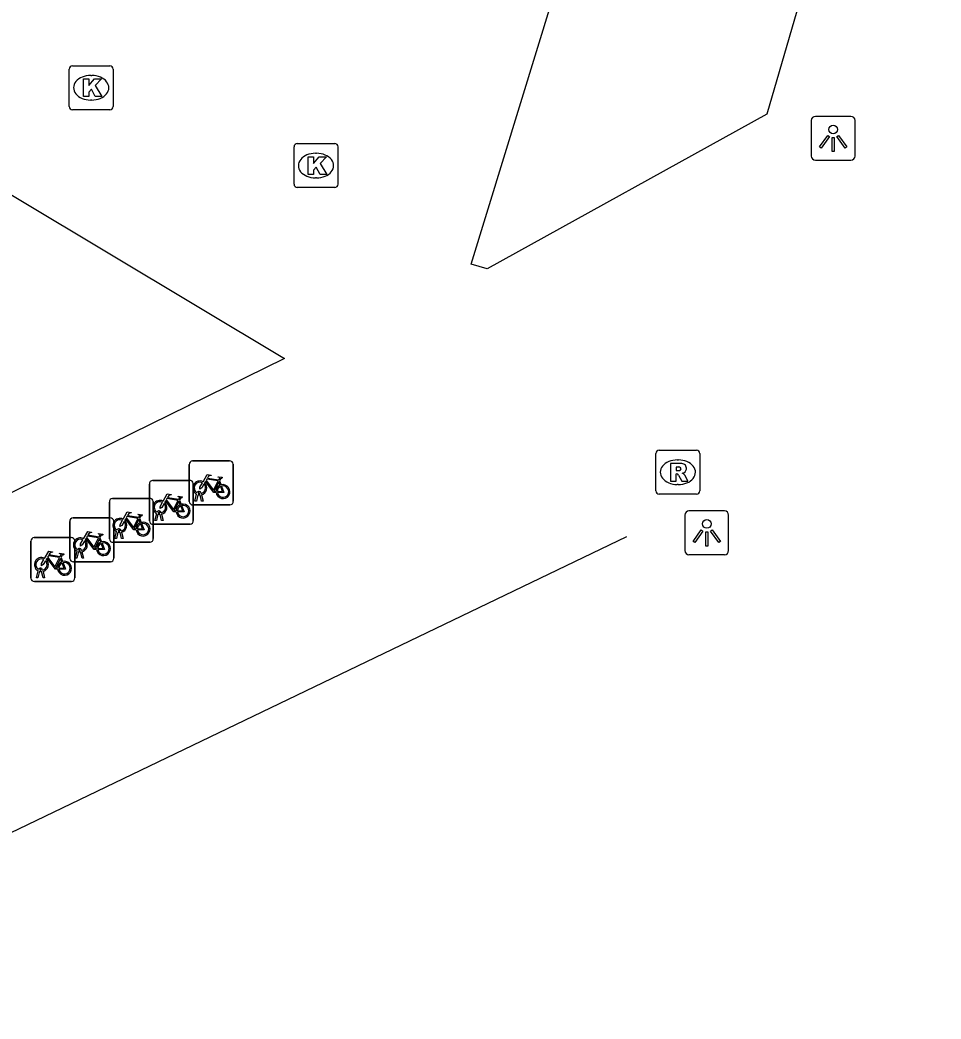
# Model space of a CAD drawing. Extents: x 162172 to 163187, y 382874 to 383684.
# Drawn here: x 162995.42 to 163016.38, y 383588.65 to 383611.4 of the extents above; entities that cross this region are included whole.
import ezdxf

# ---------------------------------------------------------------- set-up
doc = ezdxf.new("R2010")
doc.units = 0
for name, color, linetype in [('IMGEO_Fietsenrek', 7, 'Continuous'), ('IMGEO_Kolk', 7, 'Continuous'), ('IMGEO_Lichtpunt', 7, 'Continuous'), ('IMGEO_Lijnafwatering', 7, 'Continuous'), ('IMGEO_Pand', 7, 'Continuous'), ('IMGEO_Rioolput', 7, 'Continuous')]:
    doc.layers.add(name, color=color, linetype=linetype)

msp = doc.modelspace()

# ---------------------------------------------------------------- linework, layer by layer
at = {"layer": 'IMGEO_Fietsenrek'}
for p, q in [((162999.344, 383601.359), (163000.185, 383601.359)), ((163000.185, 383601.359), (162999.344, 383601.359)), ((162999.269, 383600.434), (162999.269, 383601.275)), ((162999.269, 383601.275), (162999.269, 383600.434)), ((163000.269, 383601.284), (163000.269, 383600.443)), ((163000.269, 383600.443), (163000.269, 383601.284)), ((162998.435, 383600.917), (162999.276, 383600.917)), ((162999.276, 383600.917), (162998.435, 383600.917)), ((162999.956, 383600.908), (162999.992, 383600.813)), ((162998.36, 383599.992), (162998.36, 383600.833)), ((162998.36, 383600.833), (162998.36, 383599.992)), ((162999.36, 383600.842), (162999.36, 383600.001)), ((162999.36, 383600.001), (162999.36, 383600.842)), ((162997.449, 383599.582), (162997.449, 383600.423)), ((162997.449, 383600.423), (162997.449, 383599.582)), ((162997.524, 383600.507), (162998.365, 383600.507)), ((162998.365, 383600.507), (162997.524, 383600.507)), ((162998.449, 383600.432), (162998.449, 383599.591)), ((162998.449, 383599.591), (162998.449, 383600.432)), ((162999.047, 383600.466), (162999.083, 383600.371)), ((162999.396, 383600.443), (162999.435, 383600.603)), ((162999.43, 383600.443), (162999.396, 383600.443)), ((162999.465, 383600.591), (162999.43, 383600.443)), ((162999.507, 383600.615), (162999.506, 383600.619)), ((162999.548, 383600.443), (162999.514, 383600.585)), ((162999.538, 383600.626), (162999.539, 383600.619)), ((162999.546, 383600.589), (162999.581, 383600.443)), ((162999.581, 383600.443), (162999.548, 383600.443)), ((163000.194, 383600.359), (162999.353, 383600.359)), ((162999.353, 383600.359), (163000.194, 383600.359)), ((162996.548, 383599.137), (162996.548, 383599.978)), ((162996.548, 383599.978), (162996.548, 383599.137)), ((162996.623, 383600.062), (162997.464, 383600.062)), ((162997.464, 383600.062), (162996.623, 383600.062)), ((162997.548, 383599.987), (162997.548, 383599.146)), ((162997.548, 383599.146), (162997.548, 383599.987)), ((162998.136, 383600.056), (162998.172, 383599.961)), ((162998.487, 383600.001), (162998.526, 383600.161)), ((162998.521, 383600.001), (162998.487, 383600.001)), ((162998.556, 383600.149), (162998.521, 383600.001)), ((162998.598, 383600.173), (162998.597, 383600.177)), ((162998.639, 383600.001), (162998.605, 383600.143)), ((162998.629, 383600.184), (162998.63, 383600.177)), ((162998.637, 383600.147), (162998.672, 383600.001)), ((162998.672, 383600.001), (162998.639, 383600.001)), ((162997.576, 383599.591), (162997.615, 383599.751)), ((162997.645, 383599.739), (162997.61, 383599.591)), ((162997.687, 383599.763), (162997.686, 383599.767)), ((162997.728, 383599.591), (162997.694, 383599.733)), ((162997.718, 383599.774), (162997.719, 383599.767)), ((162997.726, 383599.737), (162997.761, 383599.591)), ((162999.285, 383599.917), (162998.444, 383599.917)), ((162998.444, 383599.917), (162999.285, 383599.917)), ((162995.662, 383598.689), (162995.662, 383599.53)), ((162995.662, 383599.53), (162995.662, 383598.689)), ((162995.737, 383599.614), (162996.578, 383599.614)), ((162996.578, 383599.614), (162995.737, 383599.614)), ((162996.662, 383599.539), (162996.662, 383598.698)), ((162996.662, 383598.698), (162996.662, 383599.539)), ((162997.235, 383599.611), (162997.271, 383599.516)), ((162998.374, 383599.507), (162997.533, 383599.507)), ((162997.533, 383599.507), (162998.374, 383599.507)), ((162997.61, 383599.591), (162997.576, 383599.591)), ((162997.761, 383599.591), (162997.728, 383599.591)), ((162996.675, 383599.146), (162996.714, 383599.306)), ((162996.744, 383599.294), (162996.709, 383599.146)), ((162996.786, 383599.318), (162996.785, 383599.322)), ((162996.827, 383599.146), (162996.793, 383599.288)), ((162996.817, 383599.329), (162996.818, 383599.322)), ((162996.825, 383599.292), (162996.86, 383599.146)), ((162996.349, 383599.163), (162996.385, 383599.068)), ((162997.473, 383599.062), (162996.632, 383599.062)), ((162996.632, 383599.062), (162997.473, 383599.062)), ((162996.709, 383599.146), (162996.675, 383599.146)), ((162996.86, 383599.146), (162996.827, 383599.146)), ((162995.789, 383598.698), (162995.828, 383598.858)), ((162995.858, 383598.846), (162995.823, 383598.698)), ((162995.9, 383598.87), (162995.899, 383598.874)), ((162995.941, 383598.698), (162995.907, 383598.84)), ((162995.931, 383598.881), (162995.932, 383598.874)), ((162995.939, 383598.844), (162995.974, 383598.698)), ((162996.587, 383598.614), (162995.746, 383598.614)), ((162995.746, 383598.614), (162996.587, 383598.614)), ((162995.823, 383598.698), (162995.789, 383598.698)), ((162995.974, 383598.698), (162995.941, 383598.698))]:
    msp.add_line(p, q, dxfattribs=at)
for points in [[(162999.582, 383600.885), (162999.677, 383601.049), (162999.763, 383601.035), (162999.765, 383601.026), (162999.709, 383601.015), (162999.682, 383600.97), (162999.938, 383600.929)], [(162999.878, 383600.641), (162999.828, 383600.641), (162999.637, 383600.892), (162999.618, 383600.86)], [(162999.925, 383600.904), (162999.668, 383600.945), (162999.651, 383600.916), (162999.818, 383600.696), (162999.925, 383600.904)], [(162999.973, 383600.806), (162999.943, 383600.883), (162999.834, 383600.665), (162999.877, 383600.665)], [(162999.938, 383600.929), (162999.963, 383600.978), (162999.957, 383600.982), (162999.934, 383600.986), (162999.922, 383600.993), (162999.921, 383600.996), (162999.923, 383601.001), (163000.018, 383600.986), (163000.02, 383600.976), (163000.01, 383600.963), (162999.998, 383600.957), (162999.984, 383600.963), (162999.956, 383600.908)], [(162999.603, 383600.833), (162999.551, 383600.743), (162999.511, 383600.718), (162999.512, 383600.765), (162999.567, 383600.859)], [(162999.907, 383600.665), (163000.027, 383600.664), (162999.983, 383600.778)], [(163000.003, 383600.785), (163000.058, 383600.64), (162999.908, 383600.64)], [(162998.694, 383600.391), (162998.642, 383600.301), (162998.602, 383600.276), (162998.603, 383600.323), (162998.658, 383600.417)], [(162998.673, 383600.443), (162998.768, 383600.607), (162998.854, 383600.593), (162998.856, 383600.584), (162998.8, 383600.573), (162998.773, 383600.528), (162999.029, 383600.487)], [(162998.969, 383600.199), (162998.919, 383600.199), (162998.728, 383600.45), (162998.709, 383600.418)], [(162999.016, 383600.462), (162998.759, 383600.503), (162998.742, 383600.474), (162998.909, 383600.254), (162999.016, 383600.462)], [(162999.064, 383600.364), (162999.034, 383600.441), (162998.925, 383600.223), (162998.968, 383600.223)], [(162999.029, 383600.487), (162999.054, 383600.536), (162999.048, 383600.54), (162999.025, 383600.544), (162999.013, 383600.551), (162999.012, 383600.554), (162999.014, 383600.559), (162999.109, 383600.544), (162999.111, 383600.534), (162999.101, 383600.521), (162999.089, 383600.515), (162999.075, 383600.521), (162999.047, 383600.466)], [(162997.762, 383600.033), (162997.857, 383600.197), (162997.943, 383600.183), (162997.945, 383600.174), (162997.889, 383600.163), (162997.862, 383600.118), (162998.118, 383600.077)], [(162998.998, 383600.223), (162999.118, 383600.222), (162999.074, 383600.336)], [(162999.094, 383600.343), (162999.149, 383600.198), (162998.999, 383600.198)], [(162997.783, 383599.981), (162997.731, 383599.891), (162997.691, 383599.866), (162997.692, 383599.913), (162997.747, 383600.007)], [(162998.058, 383599.789), (162998.008, 383599.789), (162997.817, 383600.04), (162997.798, 383600.008)], [(162998.105, 383600.052), (162997.848, 383600.093), (162997.831, 383600.064), (162997.998, 383599.844), (162998.105, 383600.052)], [(162998.153, 383599.954), (162998.123, 383600.031), (162998.014, 383599.813), (162998.057, 383599.813)], [(162998.118, 383600.077), (162998.143, 383600.126), (162998.137, 383600.13), (162998.114, 383600.134), (162998.102, 383600.141), (162998.101, 383600.144), (162998.103, 383600.149), (162998.198, 383600.134), (162998.2, 383600.124), (162998.19, 383600.111), (162998.178, 383600.105), (162998.164, 383600.111), (162998.136, 383600.056)], [(162996.861, 383599.588), (162996.956, 383599.752), (162997.042, 383599.738), (162997.044, 383599.729), (162996.988, 383599.718), (162996.961, 383599.673), (162997.217, 383599.632)], [(162998.087, 383599.813), (162998.207, 383599.812), (162998.163, 383599.926)], [(162998.183, 383599.933), (162998.238, 383599.788), (162998.088, 383599.788)], [(162996.882, 383599.536), (162996.83, 383599.446), (162996.79, 383599.421), (162996.791, 383599.468), (162996.846, 383599.562)], [(162997.157, 383599.344), (162997.107, 383599.344), (162996.916, 383599.595), (162996.897, 383599.563)], [(162997.204, 383599.607), (162996.947, 383599.648), (162996.93, 383599.619), (162997.097, 383599.399), (162997.204, 383599.607)], [(162997.252, 383599.509), (162997.222, 383599.586), (162997.113, 383599.368), (162997.156, 383599.368)], [(162997.217, 383599.632), (162997.242, 383599.681), (162997.236, 383599.685), (162997.213, 383599.689), (162997.201, 383599.696), (162997.2, 383599.699), (162997.202, 383599.704), (162997.297, 383599.689), (162997.299, 383599.679), (162997.289, 383599.666), (162997.277, 383599.66), (162997.263, 383599.666), (162997.235, 383599.611)], [(162995.975, 383599.14), (162996.07, 383599.304), (162996.156, 383599.29), (162996.158, 383599.281), (162996.102, 383599.27), (162996.075, 383599.225), (162996.331, 383599.184)], [(162997.186, 383599.368), (162997.306, 383599.367), (162997.262, 383599.481)], [(162997.282, 383599.488), (162997.337, 383599.343), (162997.187, 383599.343)], [(162995.996, 383599.088), (162995.944, 383598.998), (162995.904, 383598.973), (162995.905, 383599.02), (162995.96, 383599.114)], [(162996.271, 383598.896), (162996.221, 383598.896), (162996.03, 383599.147), (162996.011, 383599.115)], [(162996.318, 383599.159), (162996.061, 383599.2), (162996.044, 383599.171), (162996.211, 383598.951), (162996.318, 383599.159)], [(162996.366, 383599.061), (162996.336, 383599.138), (162996.227, 383598.92), (162996.27, 383598.92)], [(162996.331, 383599.184), (162996.356, 383599.233), (162996.35, 383599.237), (162996.327, 383599.241), (162996.315, 383599.248), (162996.314, 383599.251), (162996.316, 383599.256), (162996.411, 383599.241), (162996.413, 383599.231), (162996.403, 383599.218), (162996.391, 383599.212), (162996.377, 383599.218), (162996.349, 383599.163)], [(162996.3, 383598.92), (162996.42, 383598.919), (162996.376, 383599.033)], [(162996.396, 383599.04), (162996.451, 383598.895), (162996.301, 383598.895)]]:
    msp.add_lwpolyline(points, dxfattribs=at)
for centre, radius, start, end in [((162999.347, 383601.281), 0.0779, 92.4484, 184.2845), ((162999.347, 383601.281), 0.0779, 92.4484, 184.2845), ((163000.191, 383601.281), 0.0779, 2.4484, 94.2845), ((163000.191, 383601.281), 0.0779, 2.4484, 94.2845), ((162998.438, 383600.839), 0.0779, 92.4484, 184.2845), ((162998.438, 383600.839), 0.0779, 92.4484, 184.2845), ((162999.282, 383600.839), 0.0779, 2.4484, 94.2845), ((162999.282, 383600.839), 0.0779, 2.4484, 94.2845), ((162999.509, 383600.744), 0.159, 62.6766, 242.1369), ((162999.509, 383600.744), 0.129, 63.3192, 238.903), ((162999.489, 383600.615), 0.0499, 12.8025, 158.6934), ((162999.509, 383600.744), 0.129, 283.6043, 43.4302), ((162999.509, 383600.744), 0.159, 283.5766, 46.6042), ((163000.036, 383600.66), 0.159, 113.3408, 178.3217), ((163000.036, 383600.66), 0.159, 187.0065, 105.7708), ((163000.036, 383600.66), 0.129, 113.923, 177.9556), ((163000.036, 383600.66), 0.129, 188.6715, 104.5883), ((162997.527, 383600.429), 0.0779, 92.4484, 184.2845), ((162997.527, 383600.429), 0.0779, 92.4484, 184.2845), ((162998.371, 383600.429), 0.0779, 2.4484, 94.2845), ((162998.371, 383600.429), 0.0779, 2.4484, 94.2845), ((162998.6, 383600.302), 0.159, 62.6766, 242.1369), ((162998.6, 383600.302), 0.129, 63.3192, 238.903), ((162998.6, 383600.302), 0.159, 283.5766, 46.6042), ((162999.347, 383600.437), 0.0779, 182.4484, 274.2845), ((162999.347, 383600.437), 0.0779, 182.4484, 274.2845), ((162999.509, 383600.744), 0.159, 253.9967, 271.7867), ((162999.489, 383600.615), 0.0174, 12.8025, 163.4502), ((162999.509, 383600.744), 0.129, 253.415, 269.0204), ((163000.191, 383600.437), 0.0779, 272.4484, 4.2845), ((163000.191, 383600.437), 0.0779, 272.4484, 4.2845), ((162998.58, 383600.173), 0.0499, 12.8025, 158.6934), ((162998.58, 383600.173), 0.0174, 12.8025, 163.4502), ((162998.6, 383600.302), 0.129, 283.6043, 43.4302), ((162999.127, 383600.218), 0.159, 113.3408, 178.3217), ((162999.127, 383600.218), 0.159, 187.0065, 105.7708), ((162999.127, 383600.218), 0.129, 113.923, 177.9556), ((162999.127, 383600.218), 0.129, 188.6715, 104.5883), ((162996.626, 383599.984), 0.0779, 92.4484, 184.2845), ((162996.626, 383599.984), 0.0779, 92.4484, 184.2845), ((162997.47, 383599.984), 0.0779, 2.4484, 94.2845), ((162997.47, 383599.984), 0.0779, 2.4484, 94.2845), ((162997.689, 383599.892), 0.159, 62.6766, 242.1369), ((162997.689, 383599.892), 0.129, 63.3192, 238.903), ((162997.689, 383599.892), 0.129, 283.6043, 43.4302), ((162997.689, 383599.892), 0.159, 283.5766, 46.6042), ((162998.216, 383599.808), 0.159, 187.0065, 105.7708), ((162998.438, 383599.995), 0.0779, 182.4484, 274.2845), ((162998.438, 383599.995), 0.0779, 182.4484, 274.2845), ((162998.6, 383600.302), 0.159, 253.9967, 271.7867), ((162998.6, 383600.302), 0.129, 253.415, 269.0204), ((162999.282, 383599.995), 0.0779, 272.4484, 4.2845), ((162999.282, 383599.995), 0.0779, 272.4484, 4.2845), ((162997.669, 383599.763), 0.0499, 12.8025, 158.6934), ((162997.689, 383599.892), 0.159, 253.9967, 271.7867), ((162997.669, 383599.763), 0.0174, 12.8025, 163.4502), ((162997.689, 383599.892), 0.129, 253.415, 269.0204), ((162998.216, 383599.808), 0.159, 113.3408, 178.3217), ((162998.216, 383599.808), 0.129, 113.923, 177.9556), ((162998.216, 383599.808), 0.129, 188.6715, 104.5883), ((162995.74, 383599.536), 0.0779, 92.4484, 184.2845), ((162995.74, 383599.536), 0.0779, 92.4484, 184.2845), ((162996.584, 383599.536), 0.0779, 2.4484, 94.2845), ((162996.584, 383599.536), 0.0779, 2.4484, 94.2845), ((162996.788, 383599.447), 0.159, 62.6766, 242.1369), ((162996.788, 383599.447), 0.129, 63.3192, 238.903), ((162996.788, 383599.447), 0.129, 283.6043, 43.4302), ((162996.788, 383599.447), 0.159, 283.5766, 46.6042), ((162997.315, 383599.363), 0.159, 113.3408, 178.3217), ((162997.315, 383599.363), 0.159, 187.0065, 105.7708), ((162997.527, 383599.585), 0.0779, 182.4484, 274.2845), ((162997.527, 383599.585), 0.0779, 182.4484, 274.2845), ((162998.371, 383599.585), 0.0779, 272.4484, 4.2845), ((162998.371, 383599.585), 0.0779, 272.4484, 4.2845), ((162996.768, 383599.318), 0.0499, 12.8025, 158.6934), ((162996.788, 383599.447), 0.159, 253.9967, 271.7867), ((162996.768, 383599.318), 0.0174, 12.8025, 163.4502), ((162996.788, 383599.447), 0.129, 253.415, 269.0204), ((162997.315, 383599.363), 0.129, 113.923, 177.9556), ((162997.315, 383599.363), 0.129, 188.6715, 104.5883), ((162995.902, 383598.999), 0.159, 62.6766, 242.1369), ((162995.902, 383598.999), 0.129, 63.3192, 238.903), ((162995.902, 383598.999), 0.129, 283.6043, 43.4302), ((162995.902, 383598.999), 0.159, 283.5766, 46.6042), ((162996.429, 383598.915), 0.159, 113.3408, 178.3217), ((162996.429, 383598.915), 0.159, 187.0065, 105.7708), ((162996.626, 383599.14), 0.0779, 182.4484, 274.2845), ((162996.626, 383599.14), 0.0779, 182.4484, 274.2845), ((162997.47, 383599.14), 0.0779, 272.4484, 4.2845), ((162997.47, 383599.14), 0.0779, 272.4484, 4.2845), ((162995.882, 383598.87), 0.0499, 12.8025, 158.6934), ((162995.902, 383598.999), 0.159, 253.9967, 271.7867), ((162995.882, 383598.87), 0.0174, 12.8025, 163.4502), ((162995.902, 383598.999), 0.129, 253.415, 269.0204), ((162996.429, 383598.915), 0.129, 113.923, 177.9556), ((162996.429, 383598.915), 0.129, 188.6715, 104.5883), ((162995.74, 383598.692), 0.0779, 182.4484, 274.2845), ((162995.74, 383598.692), 0.0779, 182.4484, 274.2845), ((162996.584, 383598.692), 0.0779, 272.4484, 4.2845), ((162996.584, 383598.692), 0.0779, 272.4484, 4.2845)]:
    msp.add_arc(centre, radius, start, end, dxfattribs=at)
at = {"layer": 'IMGEO_Kolk'}
for p, q in [((162996.536, 383609.431), (162996.536, 383610.283)), ((162996.611, 383610.357), (162997.463, 383610.357)), ((162997.537, 383610.283), (162997.537, 383609.431)), ((162997.024, 383610.137), (162997.049, 383610.137)), ((162997.047, 383609.577), (162997.022, 383609.577)), ((162997.463, 383609.357), (162996.611, 383609.357)), ((163001.652, 383607.658), (163001.652, 383608.51)), ((163001.727, 383608.584), (163002.579, 383608.584)), ((163002.653, 383608.51), (163002.653, 383607.658)), ((163002.14, 383608.364), (163002.165, 383608.364)), ((163002.163, 383607.804), (163002.138, 383607.804)), ((163002.579, 383607.584), (163001.727, 383607.584))]:
    msp.add_line(p, q, dxfattribs=at)
for points in [[(162996.536, 383609.431), (162996.536, 383610.283)], [(162996.611, 383610.357), (162997.463, 383610.357)], [(162997.537, 383610.283), (162997.537, 383609.431)], [(162996.857, 383610.057), (162996.98, 383610.057), (162996.98, 383609.906), (162997.11, 383610.057), (162997.274, 383610.057), (162997.128, 383609.906), (162997.281, 383609.657), (162997.129, 383609.657), (162997.044, 383609.821), (162996.98, 383609.754), (162996.98, 383609.657), (162996.857, 383609.657), (162996.857, 383610.057)], [(162997.463, 383609.357), (162996.611, 383609.357)], [(163001.652, 383607.658), (163001.652, 383608.51)], [(163001.727, 383608.584), (163002.579, 383608.584)], [(163002.653, 383608.51), (163002.653, 383607.658)], [(163001.973, 383608.284), (163002.096, 383608.284), (163002.096, 383608.133), (163002.226, 383608.284), (163002.39, 383608.284), (163002.244, 383608.133), (163002.397, 383607.884), (163002.245, 383607.884), (163002.16, 383608.048), (163002.096, 383607.981), (163002.096, 383607.884), (163001.973, 383607.884), (163001.973, 383608.284)], [(163002.579, 383607.584), (163001.727, 383607.584)]]:
    msp.add_lwpolyline(points, dxfattribs=at)
for centre, start, end in [((162996.613, 383610.281), 91.552, 178.448), ((162996.613, 383610.281), 91.552, 178.448), ((162997.461, 383610.281), 1.552, 88.448), ((162997.461, 383610.281), 1.552, 88.448), ((162996.613, 383609.433), 181.552, 268.448), ((162996.613, 383609.433), 181.552, 268.448), ((162997.461, 383609.433), 271.552, 358.448), ((162997.461, 383609.433), 271.552, 358.448), ((163001.729, 383608.508), 91.552, 178.448), ((163001.729, 383608.508), 91.552, 178.448), ((163002.577, 383608.508), 1.552, 88.448), ((163002.577, 383608.508), 1.552, 88.448), ((163001.729, 383607.66), 181.552, 268.448), ((163001.729, 383607.66), 181.552, 268.448), ((163002.577, 383607.66), 271.552, 358.448), ((163002.577, 383607.66), 271.552, 358.448)]:
    msp.add_arc(centre, 0.0765, start, end, dxfattribs=at)
for centre, major_axis, ratio, start_param, end_param in [((162997.023, 383609.857), (-0.387, 0.002), 0.722429, 4.712389, 7.853982), ((162997.048, 383609.857), (-0.39, 0.002), 0.717154, 1.570796, 4.712389), ((163002.139, 383608.084), (-0.387, 0.002), 0.722429, 4.712389, 7.853982), ((163002.164, 383608.084), (-0.39, 0.002), 0.717154, 1.570796, 4.712389)]:
    msp.add_ellipse(centre, major_axis=major_axis, ratio=ratio, start_param=start_param, end_param=end_param, dxfattribs=at)
at = {"layer": 'IMGEO_Lichtpunt'}
for p, q in [((163013.425, 383609.109), (163013.425, 383608.302)), ((163013.425, 383609.109), (163013.425, 383608.302)), ((163014.327, 383609.204), (163013.519, 383609.204)), ((163014.327, 383609.204), (163013.519, 383609.204)), ((163014.421, 383608.302), (163014.421, 383609.109)), ((163014.421, 383608.302), (163014.421, 383609.109)), ((163013.519, 383608.208), (163014.327, 383608.208)), ((163013.519, 383608.208), (163014.327, 383608.208)), ((163011.45, 383600.221), (163010.642, 383600.221)), ((163011.45, 383600.221), (163010.642, 383600.221)), ((163010.548, 383600.126), (163010.548, 383599.319)), ((163010.548, 383600.126), (163010.548, 383599.319)), ((163011.544, 383599.319), (163011.544, 383600.126)), ((163011.544, 383599.319), (163011.544, 383600.126)), ((163010.642, 383599.225), (163011.45, 383599.225)), ((163010.642, 383599.225), (163011.45, 383599.225))]:
    msp.add_line(p, q, dxfattribs=at)
for points in [[(163013.799, 383608.773), (163013.838, 383608.745), (163013.65, 383608.483), (163013.612, 383608.51), (163013.799, 383608.773)], [(163013.901, 383608.725), (163013.948, 383608.725), (163013.948, 383608.403), (163013.901, 383608.403), (163013.901, 383608.725)], [(163014.011, 383608.745), (163014.049, 383608.772), (163014.236, 383608.51), (163014.197, 383608.482), (163014.011, 383608.745)], [(163010.922, 383599.79), (163010.961, 383599.762), (163010.773, 383599.5), (163010.735, 383599.527), (163010.922, 383599.79)], [(163011.024, 383599.742), (163011.071, 383599.742), (163011.071, 383599.42), (163011.024, 383599.42), (163011.024, 383599.742)], [(163011.134, 383599.762), (163011.172, 383599.789), (163011.359, 383599.527), (163011.32, 383599.499), (163011.134, 383599.762)]]:
    msp.add_lwpolyline(points, dxfattribs=at)
for centre in [(163013.924, 383608.907), (163011.047, 383599.924)]:
    msp.add_circle(centre, 0.0994, dxfattribs=at)
for centre, start, end in [((163013.519, 383609.109), 90, 180), ((163013.519, 383609.109), 90, 180), ((163014.327, 383609.109), 0, 90), ((163014.327, 383609.109), 0, 90), ((163013.519, 383608.302), 180, 270), ((163013.519, 383608.302), 180, 270), ((163014.327, 383608.302), 270, 0), ((163014.327, 383608.302), 270, 360), ((163010.642, 383600.126), 90, 180), ((163010.642, 383600.126), 90, 180), ((163011.45, 383600.126), 0, 90), ((163011.45, 383600.126), 0, 90), ((163010.642, 383599.319), 180, 270), ((163010.642, 383599.319), 180, 270), ((163011.45, 383599.319), 270, 0), ((163011.45, 383599.319), 270, 360)]:
    msp.add_arc(centre, 0.0946, start, end, dxfattribs=at)
at = {"layer": 'IMGEO_Lijnafwatering'}
msp.add_lwpolyline([(163009.217, 383599.633), (162989.849, 383590.318)], dxfattribs=at)
at = {"layer": 'IMGEO_Pand'}
for points in [[(163023.648, 383647.852), (163012.412, 383609.254), (163006.046, 383605.732), (163005.688, 383605.839), (163007.918, 383613.111)], [(162945.617, 383599.915), (162968.832, 383611.295), (162969.854, 383609.262), (162970.57, 383607.834), (162985.005, 383614.906), (162989.761, 383612.076), (162989.309, 383610.952), (163001.438, 383603.689), (162994.45, 383600.259), (162992.639, 383602.761), (162986.853, 383597.526), (162985.345, 383599.181), (162979.574, 383593.962), (162977.905, 383595.579), (162972.286, 383590.382), (162970.782, 383592.036), (162964.985, 383586.806), (162963.498, 383588.454), (162955.8, 383581.518), (162948.166, 383574.604), (162947.254, 383575.611), (162947.246, 383575.62)]]:
    msp.add_lwpolyline(points, dxfattribs=at)
at = {"layer": 'IMGEO_Rioolput'}
for p, q in [((163009.963, 383601.602), (163010.815, 383601.602)), ((163009.888, 383600.676), (163009.888, 383601.528)), ((163010.376, 383601.382), (163010.401, 383601.382)), ((163010.889, 383601.528), (163010.889, 383600.676)), ((163010.399, 383600.822), (163010.374, 383600.822)), ((163010.815, 383600.602), (163009.963, 383600.602))]:
    msp.add_line(p, q, dxfattribs=at)
for points in [[(163009.963, 383601.602), (163010.815, 383601.602)], [(163009.888, 383600.676), (163009.888, 383601.528)], [(163010.889, 383601.528), (163010.889, 383600.676)], [(163010.477, 383601.3), (163010.225, 383601.302), (163010.225, 383600.902)], [(163010.403, 383601.221), (163010.349, 383601.221), (163010.349, 383601.14)], [(163010.349, 383601.14), (163010.401, 383601.14)], [(163010.225, 383600.902), (163010.349, 383600.902), (163010.349, 383601.064), (163010.36, 383601.064)], [(163010.407, 383601.035), (163010.478, 383600.902), (163010.618, 383600.902), (163010.553, 383601.028)], [(163010.815, 383600.602), (163009.963, 383600.602)]]:
    msp.add_lwpolyline(points, dxfattribs=at)
for centre, radius, start, end in [((163009.965, 383601.526), 0.0765, 91.552, 178.448), ((163009.965, 383601.526), 0.0765, 91.552, 178.448), ((163010.813, 383601.526), 0.0765, 1.552, 88.448), ((163010.813, 383601.526), 0.0765, 1.552, 88.448), ((163010.385, 383601.329), 0.19, 274.7715, 282.9687), ((163010.409, 383601.125), 0.0964, 77.0061, 93.1865), ((163010.423, 383601.182), 0.0378, 276.6634, 79.6772), ((163010.476, 383601.19), 0.109, 350.3612, 89.416), ((163010.474, 383601.19), 0.112, 277.5842, 350.9817), ((163010.359, 383601.011), 0.0533, 26.0293, 88.6989), ((163010.458, 383600.975), 0.108, 29.5134, 73.7905), ((163009.965, 383600.678), 0.0765, 181.552, 268.448), ((163009.965, 383600.678), 0.0765, 181.552, 268.448), ((163010.813, 383600.678), 0.0765, 271.552, 358.448), ((163010.813, 383600.678), 0.0765, 271.552, 358.448)]:
    msp.add_arc(centre, radius, start, end, dxfattribs=at)
for centre, major_axis, ratio, start_param, end_param in [((163010.375, 383601.102), (-0.387, 0.002), 0.722429, 4.712389, 7.853982), ((163010.4, 383601.102), (-0.39, 0.002), 0.717154, 1.570796, 4.712389)]:
    msp.add_ellipse(centre, major_axis=major_axis, ratio=ratio, start_param=start_param, end_param=end_param, dxfattribs=at)

doc.saveas('drawing.dxf')
